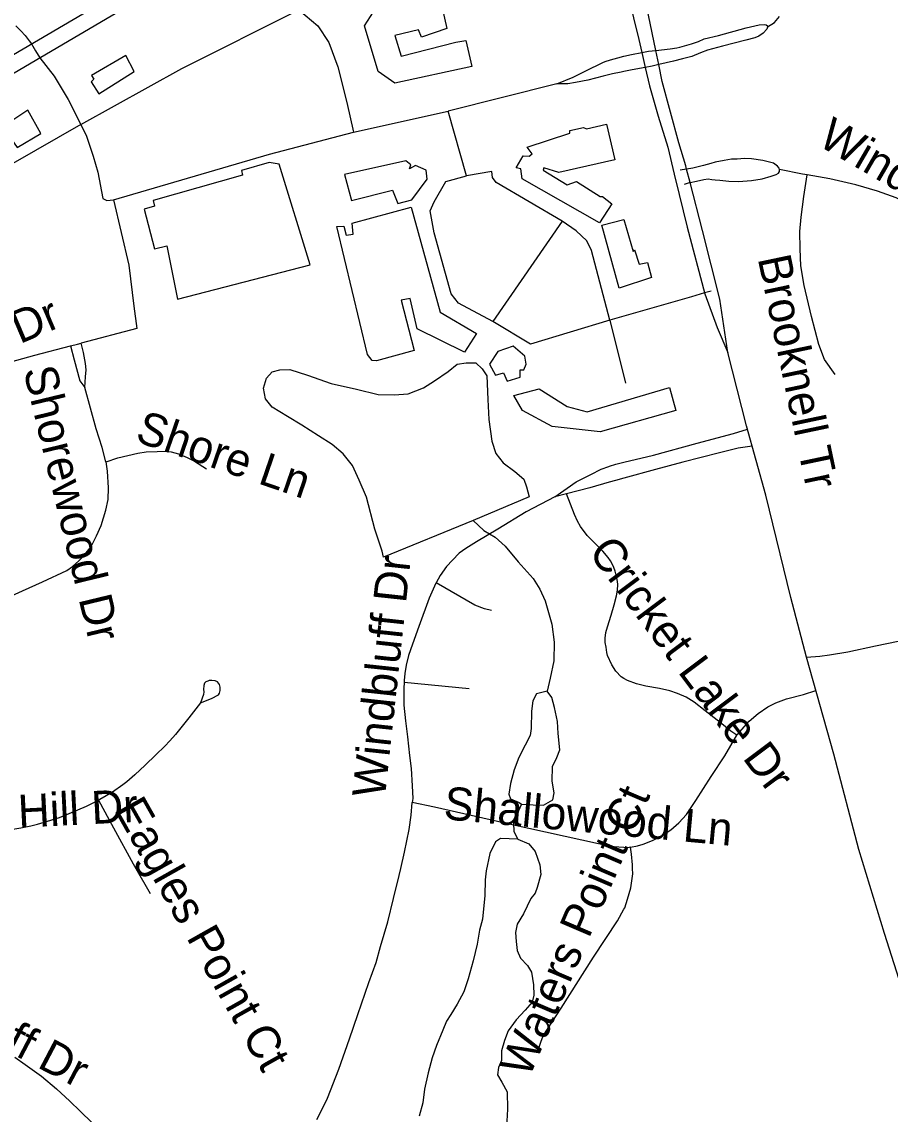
# Model space of a CAD drawing. Extents: x 1383679 to 1536984, y 460658 to 651027.
# Drawn here: x 1466341 to 1468842, y 492358 to 495506 of the extents above; entities that cross this region are included whole.
import ezdxf

# ---------------------------------------------------------------- set-up
doc = ezdxf.new("R2010")
doc.units = 0
for name, color, linetype in [('Exist Cultural Warehouse Building Footprint', 7, 'Continuous'), ('Exist Hydrographic Misc Water Feature', 7, 'Continuous'), ('Exist Road Non-System Type 51', 7, 'Continuous'), ('Exist Road Non-System Type 51 Label', 7, 'Continuous'), ('Exist Road Primary NC Attributed', 7, 'Continuous'), ('Exist Road Primary NC UnDivided 4 Lane Attributed', 7, 'Continuous')]:
    doc.layers.add(name, color=color, linetype=linetype)

msp = doc.modelspace()

# ---------------------------------------------------------------- linework, layer by layer
at = {"layer": 'Exist Cultural Warehouse Building Footprint'}
for points in [[(1467540.9, 495594.3), (1467564.8, 495486.8), (1467491.4, 495462), (1467482.9, 495483.5), (1467414.7, 495466.9), (1467433.5, 495407.4), (1467590.4, 495447.1), (1467619.3, 495452), (1467636.4, 495377.6), (1467414.7, 495329.6), (1467367, 495362.7), (1467327.7, 495495), (1467361.8, 495548), (1467540.9, 495594.3)], [(1466640.5, 495409), (1466541.6, 495351.1), (1466548.4, 495341.2), (1466539.9, 495332.9), (1466562, 495298.2), (1466664.4, 495362.7), (1466640.5, 495409)], [(1466357.4, 495251.8), (1466285.8, 495203.9), (1466326.7, 495144.3), (1466394.9, 495184), (1466357.4, 495251.8)], [(1468040.6, 494981.4), (1468004.8, 494926.8), (1467781.4, 495054.1), (1467777.9, 495082.3), (1467764.3, 495085.6), (1467784.8, 495120.3), (1467801.8, 495118.7), (1467810.3, 495125.3), (1467796.7, 495145.1), (1467919.5, 495184.8), (1467919.5, 495193.1), (1467958.7, 495201.4), (1467967.2, 495198.1), (1468025.2, 495211.3), (1468049.1, 495108.7), (1467887.1, 495072.3), (1467844.5, 495085.6), (1467842.8, 495079), (1467911, 495035.9), (1467938.2, 495045.9), (1468006.5, 495002.9), (1468013.3, 495002.9), (1468040.6, 494981.4)], [(1467053.2, 495100.5), (1466973, 495077.3), (1466976.4, 495064.1), (1466718.9, 494991.3), (1466722.3, 494974.7), (1466693.3, 494966.5), (1466722.3, 494852.3), (1466758.2, 494860.6), (1466788.8, 494706.7), (1467170.8, 494806), (1467082.2, 495095.5), (1467053.2, 495100.5)], [(1467269.8, 495065.7), (1467290.2, 494991.3), (1467407.9, 495021.1), (1467423.2, 494983), (1467464.2, 494992.9), (1467508.5, 495052.5), (1467505.1, 495079), (1467474.4, 495092.2), (1467457.3, 495082.3), (1467460.8, 495093.9), (1467447.1, 495105.4), (1467269.8, 495065.7)], [(1467650, 494608.3), (1467615.9, 494553.7), (1467479.5, 494621.5), (1467459, 494709.2), (1467433.5, 494704.2), (1467471, 494558.7), (1467361.8, 494528.9), (1467349.9, 494530.5), (1467336.3, 494547.1), (1467247.6, 494916), (1467268, 494917.7), (1467274.9, 494891.2), (1467295.3, 494894.5), (1467291.9, 494925.9), (1467462.5, 494972.3), (1467546, 494669.5), (1467650, 494608.3)], [(1468011.6, 494920.1), (1468074.7, 494936.7), (1468102, 494844), (1468105.4, 494849), (1468119, 494807.6), (1468142.9, 494812.6), (1468154.8, 494769.6), (1468061, 494738.2), (1468011.6, 494920.1)], [(1467711.4, 494556.2), (1467687.6, 494519.8), (1467704.6, 494488.3), (1467728.5, 494495), (1467738.7, 494470.1), (1467776.2, 494481.7), (1467776.2, 494503.2), (1467786.5, 494503.2), (1467793.3, 494519.8), (1467789.9, 494542.9), (1467755.8, 494571.1), (1467711.4, 494556.2)], [(1468206, 494452), (1468224.7, 494385.8), (1468006.5, 494324.6), (1467868.3, 494339.5), (1467783.1, 494385.8), (1467757.5, 494428.8), (1467830.8, 494448.6), (1467911, 494397.4), (1467968.9, 494382.5), (1468206, 494452)]]:
    msp.add_lwpolyline(points, dxfattribs=at)
at = {"layer": 'Exist Hydrographic Misc Water Feature'}
for points in [[(1467640.4, 494068.6), (1467382.3, 493963), (1467378.6, 493981.1), (1467357.7, 494043.9), (1467333.4, 494136.3), (1467312.3, 494185.2), (1467293, 494227.4), (1467265.8, 494261.6), (1467234.2, 494288.5), (1467194.7, 494313.1), (1467147.1, 494343.6), (1467105.6, 494369), (1467062, 494395.3), (1467042.6, 494419.5), (1467037, 494450), (1467045.5, 494479.4), (1467061.9, 494497.1), (1467084, 494503.2), (1467112.1, 494504.3), (1467163.9, 494487.7), (1467231.3, 494464.1), (1467305, 494447.1), (1467366.9, 494431.9), (1467412.9, 494431), (1467453, 494434.2), (1467497.3, 494451.4), (1467529.7, 494471.3), (1467568.2, 494498.4), (1467594.6, 494520), (1467620.7, 494523.6), (1467648.7, 494523), (1467666.4, 494506.3), (1467680, 494486.3), (1467682.6, 494418.1), (1467685.7, 494359.8), (1467694.5, 494298.1), (1467705.9, 494261.7), (1467727.4, 494235.1), (1467761, 494210.6), (1467786.6, 494187.9), (1467794.1, 494165.6), (1467801.7, 494137.6), (1467640.4, 494068.6)], [(1467640.4, 494068.6), (1467671.8, 494040.1), (1467703.6, 494021.4), (1467733.1, 493995.3), (1467770.2, 493950.3), (1467813.5, 493901.8), (1467832.8, 493871.1), (1467848.2, 493837.1), (1467867, 493770.2), (1467874.1, 493718.4), (1467873, 493664.3), (1467862.1, 493614.4), (1467853.4, 493576.9)], [(1467853.4, 493576.9), (1467823.3, 493569.3), (1467812.8, 493549), (1467808.4, 493519.5), (1467807.5, 493469.5), (1467805.2, 493449.8), (1467790.6, 493421.4), (1467771.9, 493385.7), (1467759.2, 493350.6), (1467748.6, 493310.7), (1467743.9, 493280.4), (1467747.8, 493266.4), (1467773.6, 493256), (1467779.5, 493251.8)], [(1467779.5, 493251.8), (1467813.5, 493249.5), (1467843.5, 493248.8), (1467869.7, 493263.9), (1467874.2, 493284.3), (1467868.7, 493318.1), (1467869.4, 493359.9), (1467882.1, 493385.9), (1467890.4, 493407.9), (1467885.2, 493455.6), (1467883.9, 493490.1), (1467874.7, 493530.5), (1467867.1, 493558.5), (1467853.4, 493576.9)], [(1467779.5, 493251.8), (1467766.9, 493221.7), (1467756.5, 493196.4), (1467758, 493172.6), (1467769.7, 493150.2)], [(1467769.7, 493150.2), (1467719.6, 493152.9), (1467705.4, 493143.3), (1467688.8, 493109.1), (1467678, 493059.3), (1467675.5, 493033.9), (1467674.6, 492988), (1467667.4, 492920), (1467658.9, 492888.2), (1467652.1, 492848.1), (1467641.1, 492799.9), (1467626.1, 492748.5), (1467613.5, 492710.2), (1467594.9, 492675.3), (1467576.3, 492645.3), (1467564, 492625.9), (1467553.5, 492599.8), (1467534.7, 492555.9), (1467522.1, 492520), (1467511.2, 492476.8), (1467500.3, 492430.2), (1467495.6, 492390.9), (1467485, 492352.6)], [(1467769.7, 493150.2), (1467801.4, 493137.2), (1467819, 493114.7), (1467832.3, 493076.7), (1467835.8, 493048.8), (1467825.1, 493011.2), (1467818.9, 492994.9), (1467806.6, 492979.6), (1467785.8, 492935.7), (1467767.2, 492905.7), (1467762.7, 492882), (1467764.2, 492855.7), (1467767.8, 492830.2), (1467777.5, 492807.9), (1467797.1, 492787), (1467808.6, 492767), (1467814.1, 492730.8), (1467815.5, 492701.2), (1467811.1, 492680.8), (1467790.6, 492657.4), (1467764.1, 492630), (1467741.5, 492598.5), (1467731, 492570.8), (1467722.5, 492540.6), (1467721.9, 492512.8), (1467713.6, 492492.4), (1467711.1, 492471.1), (1467722.8, 492450.4), (1467738.4, 492422.1), (1467739.4, 492372.1), (1467736.5, 492320.4)]]:
    msp.add_lwpolyline(points, dxfattribs=at)
at = {"layer": 'Exist Road Non-System Type 51'}
for p, q in [((1466368.3, 495442.9), (1466379.9, 495422.7)), ((1466379.9, 495422.7), (1466392.1, 495402.6)), ((1468145.7, 495421.1), (1468166.8, 495423.7)), ((1466392.1, 495402.6), (1466433.8, 495349.5)), ((1468126.4, 495417.6), (1468145.7, 495421.1)), ((1468156, 495378.2), (1468136.2, 495374.5)), ((1468175.3, 495382.9), (1468156, 495378.2)), ((1467881.4, 495327), (1467569, 495248.8)), ((1467295.6, 495188.4), (1467569, 495248.8)), ((1467621.7, 495062.3), (1467569, 495248.8)), ((1466510.8, 495210.3), (1466314.8, 495097.7)), ((1468255.7, 495081.7), (1468237.4, 495078.4)), ((1468265.8, 495042.8), (1468248.5, 495037.4)), ((1467897.2, 494932), (1467697.4, 494642.2)), ((1468326.5, 494730.3), (1468307.2, 494724.7)), ((1468270, 494714), (1468034.7, 494646.4)), ((1468307.2, 494724.7), (1468270, 494714)), ((1468034.7, 494646.4), (1468079.9, 494465)), ((1467910, 494146), (1467876.1, 494137.3)), ((1467442, 493603.2), (1467629.4, 493584.4))]:
    msp.add_line(p, q, dxfattribs=at)
for points in [[(1466510.8, 495210.3), (1466801.4, 495371.8), (1467138.8, 495540.7)], [(1467138.8, 495540.7), (1467193, 495494.8), (1467225.2, 495446.9), (1467251, 495376), (1467276.8, 495273.9), (1467295.6, 495188.4)], [(1468488.8, 495492.1), (1468509.1, 495504.4), (1468523.2, 495521.4)], [(1466323.5, 495494.5), (1466337.2, 495480.2), (1466349.9, 495466.3), (1466361.2, 495451.1), (1466368.3, 495442.9)], [(1468235.6, 495433.3), (1468269.7, 495442.7), (1468289.4, 495449.6), (1468306.5, 495456.8), (1468347.6, 495467.2), (1468427.3, 495488.4), (1468464.4, 495497.6), (1468479.1, 495498.1), (1468484.7, 495497.4), (1468488.6, 495494.8), (1468488.8, 495492.1)], [(1468488.8, 495492.1), (1468488.9, 495491), (1468487.1, 495485.1), (1468476.5, 495473.2), (1468463.7, 495464.6), (1468452.3, 495459.7), (1468426.5, 495453.5), (1468359.4, 495436.1), (1468315.4, 495424), (1468296, 495417), (1468270.4, 495405.9), (1468243.7, 495399.3)], [(1468166.8, 495423.7), (1468208, 495428.6), (1468227.2, 495431), (1468235.6, 495433.3)], [(1467881.4, 495327), (1467928.3, 495346.6), (1467964.9, 495365.1), (1468014.3, 495388.9), (1468020.9, 495392), (1468036.1, 495396.6), (1468057.4, 495402.4)], [(1468057.4, 495402.4), (1468075, 495407.3), (1468096.8, 495412.3), (1468126.4, 495417.6)], [(1468243.7, 495399.3), (1468218.1, 495392.9), (1468175.3, 495382.9)], [(1468067.3, 495361.1), (1468041.8, 495355.9), (1468014.9, 495349.1), (1467970.6, 495338), (1467935.8, 495330.9), (1467913.5, 495327.8), (1467881.4, 495327)], [(1468136.2, 495374.5), (1468098.4, 495367.4), (1468075, 495362.7), (1468067.3, 495361.1)], [(1466433.8, 495349.5), (1466474.3, 495282.2), (1466510.8, 495210.3)], [(1466510.8, 495210.3), (1466526.4, 495176.9), (1466545.7, 495118.5), (1466559.7, 495072.7), (1466573.7, 494996.6), (1466585, 494991.4), (1466604.3, 494993.5)], [(1466604.3, 494993.5), (1467053.9, 495124.8), (1467295.6, 495188.4)], [(1468522.9, 495080.1), (1468522.3, 495084.3), (1468517.5, 495090.3), (1468506, 495098.6), (1468474.9, 495106.3), (1468442.6, 495111), (1468422.3, 495112.1), (1468401.5, 495110.8), (1468385, 495110.3), (1468364.1, 495106.8), (1468338.1, 495101.3), (1468325.8, 495097.8)], [(1468325.8, 495097.8), (1468304.4, 495091.6), (1468273.2, 495084.5), (1468255.7, 495081.7)], [(1468338.1, 495050.9), (1468351.4, 495049.4), (1468377.4, 495046.6), (1468405.1, 495046.3), (1468442.1, 495048.4), (1468472.8, 495054.1), (1468499.6, 495061.4), (1468513.5, 495066), (1468520.1, 495070.4), (1468523, 495075.1), (1468523, 495079.4), (1468522.9, 495080.1)], [(1468602.9, 495065), (1468589.6, 495067.3), (1468522.9, 495080.1)], [(1467697.4, 494642.2), (1467598, 494695.4), (1467577.1, 494722.5), (1467528.7, 494897.6), (1467516.9, 494961.2), (1467528.7, 494987.2), (1467562, 495045.6), (1467621.7, 495062.3)], [(1467897.2, 494932), (1467706.5, 495043.5), (1467696.3, 495057.1), (1467694.7, 495074.8), (1467621.7, 495062.3)], [(1468265.8, 495042.8), (1468283.9, 495047.3), (1468304.8, 495051.7), (1468317.4, 495053.4), (1468328.4, 495052.1), (1468338.1, 495050.9)], [(1468683.1, 494490.2), (1468653.1, 494532.6), (1468636.7, 494576.4), (1468615.4, 494656.9), (1468594.4, 494746.4), (1468585, 494802.6), (1468582.5, 494852.2), (1468581.7, 494901.4), (1468585.6, 494943.2), (1468593.3, 495002.8), (1468602.9, 495065)], [(1469128.2, 494799), (1469107.2, 494821.5), (1469072.3, 494857.5), (1469053.5, 494875.8), (1469031.4, 494894.8), (1469006.6, 494913.7), (1468977.2, 494936), (1468950.6, 494952.3), (1468926.4, 494966.8), (1468903.7, 494978), (1468858.9, 494998.5), (1468805.8, 495018.4), (1468742.6, 495036.2), (1468668.3, 495053.9), (1468602.9, 495065)], [(1466604.3, 494993.5), (1466648.9, 494804.8), (1466662.8, 494687), (1466671.7, 494622.6), (1466511, 494579.8)], [(1468034.7, 494646.4), (1467981.6, 494847.5), (1467968.1, 494874.6), (1467937, 494903.8), (1467897.2, 494932)], [(1468034.7, 494646.4), (1467805.4, 494577.6), (1467697.4, 494642.2)], [(1466055.8, 494443.9), (1466081.5, 494455.9), (1466124.9, 494473.2), (1466174.6, 494490.4), (1466224.8, 494505), (1466291.4, 494521.7), (1466377.6, 494545), (1466481.1, 494571.9)], [(1466481.1, 494571.9), (1466500.9, 494577.1), (1466511, 494579.8)], [(1466481.1, 494571.9), (1466490.9, 494532.1), (1466507.6, 494471.7), (1466521.6, 494452.1)], [(1466521.6, 494452.1), (1466524.4, 494482.7), (1466526.2, 494503.3), (1466524.1, 494521.8), (1466517.7, 494553.2), (1466511, 494579.8)], [(1466583, 494238.2), (1466582.9, 494238.3), (1466571.7, 494279.3), (1466555, 494333.3), (1466521.6, 494452.1)], [(1467876.1, 494137.3), (1467937.6, 494180.6), (1467979.2, 494201.9), (1468009.4, 494216.6), (1468031.3, 494224.8), (1468033.6, 494225.9), (1468051.5, 494231), (1468075, 494236.8), (1468159.7, 494257.5), (1468286.1, 494291.8), (1468391, 494319.8), (1468430.5, 494331.8)], [(1466583, 494238.2), (1466617.3, 494249.3), (1466645.6, 494256.7), (1466674.5, 494263.1), (1466698.5, 494266.7), (1466730.3, 494268.1), (1466753.2, 494268.6), (1466770.8, 494266.7), (1466792.1, 494261.5), (1466817.1, 494250.9), (1466837.9, 494240.2), (1466861.7, 494225.1), (1466872.7, 494217.8)], [(1468444, 494283.1), (1468403.7, 494277.5), (1468350.4, 494263.9), (1468244.8, 494236.7), (1468166.3, 494215.6), (1468075, 494190.8), (1468050.6, 494184.1), (1468032, 494179.1), (1467976.4, 494163.1), (1467910, 494146)], [(1466238.1, 493795.4), (1466239, 493806.4), (1466243.8, 493816.7), (1466254.8, 493824), (1466273.5, 493835.2), (1466399.9, 493891.9), (1466470.3, 493925.3), (1466486.1, 493936.6), (1466504.9, 493952.3), (1466523.4, 493971.8), (1466540.1, 493994.2), (1466555.9, 494024.9), (1466569, 494054.4), (1466582.9, 494099), (1466589.3, 494129.7), (1466590.3, 494163.3), (1466587.5, 494211.6), (1466583, 494238.2)], [(1467876.1, 494137.3), (1467793.4, 494093.6), (1467711.9, 494043.8), (1467650.4, 494007.9), (1467619.1, 493988.5), (1467600.8, 493974.8), (1467580.7, 493954.7), (1467563.7, 493936.7), (1467545.7, 493910.2), (1467533.8, 493889.7)], [(1468400.7, 493450.4), (1468383.3, 493462.3), (1468352.4, 493486.4), (1468309.4, 493520.5), (1468277.5, 493545.2), (1468254.7, 493559.8), (1468229.6, 493570.6), (1468207.6, 493577.8), (1468177.2, 493584.5), (1468138.1, 493591.5), (1468111.2, 493598.4), (1468085.2, 493608), (1468075, 493614.1), (1468067.1, 493618.9), (1468051.9, 493634.9), (1468039.7, 493653.4), (1468028, 493679.6), (1468025.8, 493688.4), (1468023.5, 493704.3), (1468021.1, 493717.3), (1468021.1, 493729.9), (1468023.3, 493746.6), (1468027.2, 493762.5), (1468038.3, 493795.7), (1468046.4, 493825.9), (1468053.5, 493852.3), (1468056.5, 493868.3), (1468057, 493884.6), (1468056.5, 493893.2), (1468054.6, 493903.6), (1468049.9, 493922.8), (1468046.2, 493933.1), (1468040.7, 493944), (1468036.1, 493952.3), (1468029.3, 493961.9), (1468014.2, 493980.4), (1467991.4, 494003.7), (1467969.1, 494025.9), (1467949.9, 494051.3), (1467941.1, 494066.9), (1467932.7, 494086.4), (1467910, 494146)], [(1467533.8, 493889.7), (1467532.9, 493888.2), (1467513.9, 493845), (1467484.4, 493763.9), (1467465.8, 493712.5), (1467454.4, 493679.8), (1467448, 493651.7), (1467444.2, 493627.8), (1467442.3, 493607.5), (1467442, 493603.2)], [(1467693.5, 493809.9), (1467673, 493814.3), (1467645.5, 493825.1), (1467533.8, 493889.7)], [(1468601, 493675.6), (1468639.3, 493678.4), (1468666.8, 493681.4), (1468720.2, 493690.2), (1468799.2, 493708.1), (1468930.3, 493734.8), (1469102.6, 493770), (1469108, 493771.1)], [(1466855, 493544), (1466886.7, 493555.9), (1466906.7, 493566.6), (1466910, 493571.5), (1466911.6, 493579), (1466912, 493589), (1466909.6, 493596.7), (1466903.8, 493603.8), (1466897.2, 493607.1), (1466887.8, 493608.2), (1466880.6, 493607.8), (1466875.9, 493606.2), (1466870.9, 493604), (1466866.5, 493600.1), (1466864.9, 493593.9), (1466863.8, 493582.2), (1466864.5, 493575), (1466863.8, 493568), (1466855, 493544)], [(1467442, 493603.2), (1467440.7, 493584.9), (1467440.7, 493563.5), (1467441.4, 493537), (1467446, 493491.6), (1467451.5, 493445.7), (1467457.2, 493392.2), (1467461.7, 493354.3), (1467465.4, 493304.2), (1467466.5, 493267.4), (1467465.4, 493256.6)], [(1468400.7, 493450.4), (1468401.5, 493451.6), (1468435.9, 493490.6), (1468462, 493512.8), (1468489.3, 493531.8), (1468512.4, 493543.5), (1468543.1, 493554.9), (1468592.4, 493567.9), (1468627.9, 493579.1)], [(1466855, 493544), (1466821.4, 493500.7), (1466782.9, 493452.7), (1466767.2, 493434.4), (1466752.2, 493419.1), (1466726.7, 493393.9), (1466696.1, 493364), (1466666.4, 493336.2), (1466642.6, 493315.9), (1466631.8, 493307.1), (1466601.8, 493286.1), (1466565.5, 493265.4), (1466561.5, 493263.4)], [(1468094.1, 493127.2), (1468114.3, 493131), (1468130, 493135.8), (1468157.7, 493146.8), (1468177.1, 493156.2), (1468210.4, 493177.6), (1468233.4, 493197.8), (1468254.8, 493221.4), (1468281.9, 493261.8), (1468326.4, 493330.8), (1468365.8, 493390.9), (1468400.7, 493450.4)], [(1465428.3, 493182), (1465451.6, 493185), (1465538, 493192.1), (1465603.3, 493193.2), (1465633.1, 493192.7), (1465710.5, 493186), (1465787.6, 493178.6), (1465854.9, 493172.1), (1465921.8, 493165.3), (1465969.4, 493160.2), (1466022.9, 493156.3), (1466060.3, 493154.4), (1466105.8, 493156.3), (1466162, 493160.6), (1466215.2, 493166), (1466278.7, 493174.1), (1466338.1, 493183.7), (1466366.3, 493189.3), (1466385.7, 493194.2), (1466414.3, 493202.4), (1466449, 493213.4), (1466477.1, 493224.2), (1466526.5, 493245.9), (1466561.5, 493263.4)], [(1466561.5, 493263.4), (1466604.7, 493183.6), (1466661.2, 493079.8), (1466669.1, 493066), (1466710.2, 492993.6)], [(1467190.1, 492342.6), (1467201.7, 492365.2), (1467220.7, 492404.2), (1467253.5, 492488), (1467284.5, 492575.1), (1467308.5, 492645.7), (1467340.5, 492737.5), (1467360.9, 492795.3), (1467374.1, 492841.5), (1467394.8, 492912), (1467411.6, 492979.6), (1467427.5, 493046), (1467432.1, 493066), (1467442.9, 493113.4), (1467456.1, 493178.8), (1467461.9, 493220.2), (1467465.4, 493256.6)], [(1468094.1, 493127.2), (1468086.6, 493125.8), (1468075, 493126.6), (1468060.1, 493127.7), (1468047.3, 493128.9), (1468002, 493136.9), (1467753.5, 493191.8), (1467529.1, 493243), (1467465.4, 493256.6)], [(1467829, 492541.5), (1467832.2, 492553.9), (1467835.2, 492565.8), (1467842.4, 492583.8), (1467894.1, 492663.8), (1467987.7, 492810.3), (1468056.1, 492914.9), (1468075, 492948.6), (1468077.4, 492953), (1468085.3, 492977.3), (1468095.1, 493009.9), (1468098, 493030.4), (1468100.4, 493050.6), (1468100.1, 493066), (1468100, 493076.2), (1468096.5, 493107.4), (1468094.1, 493127.2)], [(1466320, 492522.6), (1466350.6, 492501.2), (1466397.2, 492467.6), (1466440, 492431.5), (1466478.6, 492395.2), (1466508.4, 492367), (1466543.5, 492332.9)]]:
    msp.add_lwpolyline(points, dxfattribs=at)
at = {"layer": 'Exist Road Primary NC Attributed'}
msp.add_lwpolyline([(1469152.5, 491853.3), (1468825.7, 492878.7), (1468751.8, 493120.4), (1468679.7, 493395.3), (1468601, 493675.6), (1468555.9, 493847.2), (1468483.3, 494142), (1468427.6, 494341.9), (1468374.7, 494553.5)], dxfattribs=at)
at = {"layer": 'Exist Road Primary NC UnDivided 4 Lane Attributed'}
for points in [[(1467805.9, 496077.4), (1467466.4, 495988.7), (1467343.6, 495950.5), (1467260.1, 495919.5), (1467050.3, 495828.9), (1466943.4, 495775.7), (1466836.8, 495717.5), (1464184.4, 494160.6), (1464082.4, 494104.9), (1463983, 494053.5), (1463810.8, 493969.9), (1463566.4, 493862.6), (1463350.9, 493779.3), (1463245.4, 493742.3), (1463137.2, 493706.7), (1463026, 493672.6), (1462840.4, 493620.9), (1462490, 493539.1), (1462306.8, 493506.4), (1462075, 493473), (1460777, 493240.1)], [(1465803, 495056.2), (1466800.9, 495643.3), (1466945.4, 495721.6), (1467084.6, 495788.1), (1467194.1, 495833.5), (1467270, 495862.8), (1467345.8, 495888.3), (1467421.9, 495911.6), (1467677.9, 495977.5)], [(1468008, 495912.9), (1468038.1, 495778), (1468063.9, 495678.2), (1468075, 495632.6), (1468087.6, 495580.7), (1468117.8, 495455.5), (1468126.4, 495417.6), (1468136.2, 495374.5), (1468148.3, 495321.5), (1468173.6, 495234.4), (1468201, 495144.5), (1468219.9, 495066.7), (1468234.2, 495008.2), (1468256.9, 494914.3), (1468307.9, 494722.1), (1468343.4, 494625.4), (1468374.7, 494553.5)], [(1468374.7, 494553.5), (1468350.8, 494707.2), (1468301.7, 494904.7), (1468265.8, 495042.8), (1468255.7, 495081.7), (1468253.4, 495090.7), (1468233.6, 495157.7), (1468185.5, 495334), (1468175.3, 495382.9), (1468166.8, 495423.7), (1468145.8, 495525), (1468128.4, 495602.8), (1468107.5, 495689), (1468090.3, 495760.2)]]:
    msp.add_lwpolyline(points, dxfattribs=at)

# ---------------------------------------------------------------- texts
at = {"layer": 'Exist Road Non-System Type 51 Label'}
for s, rotation, p in [('Winding Oak Dr', 329.8943, (1468629.8, 495152.5)), ('Brooknell Tr', 281.8789, (1468460.1, 494824.6)), ('Willow Point Dr', 22.977, (1465665.2, 494293.1)), ('Shorewood Dr', 283.5705, (1466344.5, 494502.8)), ('Shore Ln', 341.0805, (1466663.5, 494298.2)), ('Cricket Lake Dr', 306.8612, (1467970, 493977.9)), ('Windbluff Dr', 83.825, (1467386.3, 493267.4)), ('Smokerise Hill Dr', 2.8805, (1465696.9, 493151.5)), ('Shallowood Ln', 354.6864, (1467553.5, 493208.5)), ('Waters Point Ct', 66.8324, (1467801.8, 492459.8)), ('Eagles Point Ct', 299.4276, (1466604.9, 493236.7)), ('Windbluff Dr', 332.2764, (1465881.8, 492757.3))]:
    msp.add_text(s, height=95, rotation=rotation, dxfattribs=at).set_placement(p)

doc.saveas('drawing.dxf')
